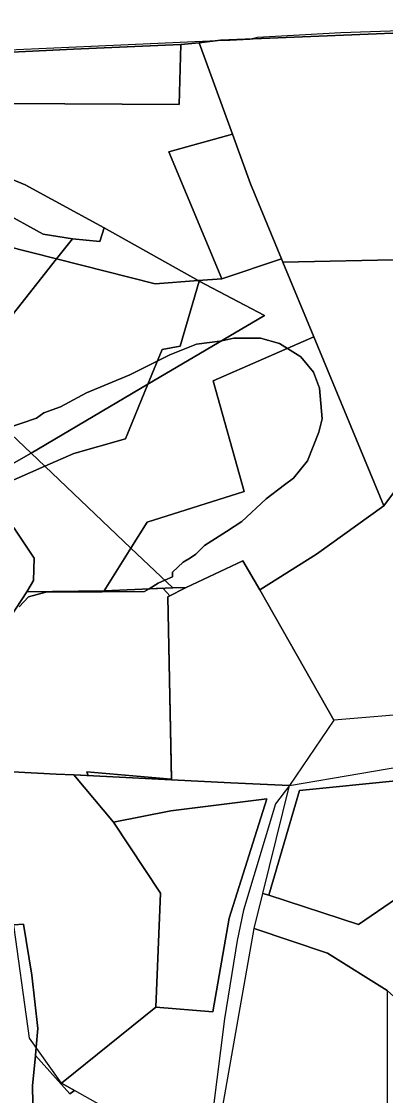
# Model space of a CAD drawing. Extents: x -477304 to -465429, y -1159113 to -1149210.
# Drawn here: x -474445 to -474328.7, y -1151917.1 to -1151574 of the extents above; entities that cross this region are included whole.
import ezdxf

# ---------------------------------------------------------------- set-up
doc = ezdxf.new("R2010")
doc.units = 0
for name, color, linetype in [('BPEJ_s', 7, 'Continuous'), ('orna_s', 7, 'Continuous'), ('PUPFL_s', 7, 'Continuous'), ('trav_porost_s', 7, 'Continuous')]:
    doc.layers.add(name, color=color, linetype=linetype)

msp = doc.modelspace()

# ---------------------------------------------------------------- linework, layer by layer
at = {"layer": 'BPEJ_s'}
for points in [[(-474568.87, -1151614), (-474568.44, -1151591.84), (-474567.8, -1151588), (-474567.17, -1151584.17), (-474565.67, -1151582.89), (-474563.45, -1151583.1), (-474561.2, -1151583.32), (-474544.7, -1151587.07), (-474506.97, -1151586.13), (-474506.86, -1151586.09), (-474491.31, -1151585.66), (-474477.89, -1151584.38), (-474429.87, -1151582.26), (-474382.42, -1151580.16), (-474378.46, -1151579.98), (-474371.99, -1151579.69), (-474371.76, -1151579.63), (-474370.92, -1151579.4), (-474369.64, -1151579.06), (-474356.14, -1151578.3), (-474343.01, -1151577.56), (-474323.99, -1151576.93)], [(-474568.44, -1151591.84), (-474567.8, -1151588), (-474567.17, -1151584.17), (-474565.67, -1151582.89), (-474563.45, -1151583.1), (-474561.2, -1151583.32), (-474544.7, -1151587.07), (-474506.97, -1151586.13), (-474506.86, -1151586.09), (-474491.31, -1151585.66), (-474477.89, -1151584.38), (-474429.87, -1151582.26), (-474382.42, -1151580.16), (-474378.46, -1151579.98), (-474371.99, -1151579.69), (-474371.76, -1151579.63), (-474370.92, -1151579.4), (-474369.64, -1151579.06), (-474356.14, -1151578.3), (-474343.01, -1151577.56), (-474323.99, -1151576.93)], [(-474441.29, -1151919.63), (-474441.45, -1151914.01), (-474440.52, -1151904.23), (-474429.52, -1151916.57), (-474428.05, -1151915.45), (-474432.21, -1151913.11), (-474402.05, -1151888.8), (-474400.52, -1151852.44), (-474415.6, -1151829.78), (-474428.21, -1151814.67), (-474423.64, -1151814.9), (-474424.14, -1151813.7), (-474397.13, -1151816), (-474397.03, -1151815.91), (-474398.24, -1151757.83), (-474397.58, -1151757.49), (-474398.55, -1151756.44), (-474399.81, -1151755.07), (-474404.23, -1151755.26), (-474401.3, -1151753.47), (-474399.15, -1151752.52), (-474396.7, -1151751.44), (-474396.7, -1151749.94), (-474393.29, -1151746.75), (-474391.02, -1151745.31), (-474389.25, -1151744.19), (-474386.48, -1151741.42), (-474379.54, -1151736.96), (-474374.54, -1151733.75), (-474366.87, -1151726.51), (-474360.98, -1151722.05), (-474358.14, -1151719.9), (-474353.66, -1151714.36), (-474350.04, -1151705.2), (-474348.97, -1151700.94), (-474349.83, -1151691.13), (-474351.74, -1151686.02), (-474355.79, -1151681.12), (-474360.06, -1151678.45), (-474362.61, -1151676.86), (-474368.58, -1151675.15), (-474377.1, -1151675.15), (-474380.96, -1151675.99), (-474381.57, -1151676.12), (-474389.03, -1151677.07), (-474397.56, -1151680.48), (-474401.58, -1151682.5), (-474410.34, -1151686.87), (-474424.19, -1151692.63), (-474432.5, -1151697.1), (-474437.83, -1151699.02), (-474440.17, -1151700.72), (-474449.55, -1151703.92)], [(-474449.55, -1151703.92), (-474440.17, -1151700.72), (-474437.83, -1151699.02), (-474432.5, -1151697.1), (-474424.19, -1151692.63), (-474410.34, -1151686.87), (-474401.58, -1151682.5), (-474397.56, -1151680.48), (-474389.03, -1151677.07), (-474381.57, -1151676.12), (-474380.96, -1151675.99), (-474377.1, -1151675.15), (-474368.58, -1151675.15), (-474362.61, -1151676.86), (-474360.06, -1151678.45), (-474355.79, -1151681.12), (-474351.74, -1151686.02), (-474349.83, -1151691.13), (-474348.97, -1151700.94), (-474350.04, -1151705.2), (-474353.66, -1151714.36), (-474358.14, -1151719.9), (-474360.98, -1151722.05), (-474366.87, -1151726.51), (-474374.54, -1151733.75), (-474379.54, -1151736.96), (-474386.48, -1151741.42), (-474389.25, -1151744.19), (-474391.02, -1151745.31), (-474393.29, -1151746.75), (-474396.7, -1151749.94), (-474396.7, -1151751.44), (-474399.15, -1151752.52), (-474401.3, -1151753.47), (-474404.23, -1151755.26), (-474405.65, -1151756.12), (-474419.15, -1151756.21), (-474437.19, -1151756.34), (-474442.73, -1151757.83), (-474445.71, -1151761.02)], [(-474445.71, -1151761.02), (-474442.73, -1151757.83), (-474437.19, -1151756.34), (-474419.15, -1151756.21), (-474405.65, -1151756.12), (-474404.23, -1151755.26), (-474399.81, -1151755.07), (-474398.55, -1151756.44), (-474397.58, -1151757.49), (-474398.24, -1151757.83), (-474397.03, -1151815.91), (-474397.13, -1151816), (-474424.14, -1151813.7), (-474423.64, -1151814.9), (-474428.21, -1151814.67), (-474415.6, -1151829.78), (-474400.52, -1151852.44), (-474402.05, -1151888.8), (-474432.21, -1151913.11), (-474428.05, -1151915.45), (-474429.52, -1151916.57), (-474440.52, -1151904.23), (-474440.29, -1151901.67), (-474439.75, -1151895.69), (-474441.66, -1151878.64), (-474444.3, -1151862.37), (-474447.39, -1151862.52)], [(-474447.39, -1151862.52), (-474444.3, -1151862.37), (-474441.66, -1151878.64), (-474439.75, -1151895.69), (-474440.29, -1151901.67), (-474440.52, -1151904.23), (-474441.45, -1151914.01), (-474441.29, -1151919.63)]]:
    msp.add_lwpolyline(points, dxfattribs=at)
at = {"layer": 'orna_s'}
for points in [[(-474458.69, -1151643.57), (-474451.5, -1151634.53), (-474438.03, -1151641.93), (-474428.66, -1151643.44), (-474433.73, -1151649.86)], [(-474465.25, -1151689.77), (-474482.44, -1151673.45), (-474458.69, -1151643.57), (-474433.73, -1151649.86)]]:
    msp.add_lwpolyline(points, close=True, dxfattribs=at)
at = {"layer": 'PUPFL_s'}
msp.add_lwpolyline([(-474308.04, -1151577.01), (-474381.39, -1151580.03), (-474388.2, -1151580.87), (-474394.06, -1151581.44), (-474428.39, -1151582.88), (-474478.75, -1151585.35), (-474485.79, -1151585.61), (-474546.83, -1151587.12), (-474587.91, -1151577.19), (-474630.56, -1151578.18), (-474650.92, -1151579.86), (-474677.98, -1151584.86), (-474684.98, -1151599.72), (-474690.01, -1151610.4), (-474702.28, -1151572.35)], dxfattribs=at)
for points in [[(-474361.46, -1151650.88), (-474361.89, -1151649.85), (-474371.82, -1151625.86), (-474377.58, -1151610.04), (-474388.2, -1151580.87), (-474381.39, -1151580.03), (-474308.04, -1151577.01), (-474251.55, -1151574.26), (-474177.04, -1151570.52), (-474174.1, -1151619.97), (-474172.27, -1151650.7), (-474179.65, -1151650.57), (-474271.08, -1151650.36), (-474279.82, -1151662.46), (-474288.43, -1151662.27), (-474277.27, -1151642.86), (-474321.28, -1151643.67), (-474321.17, -1151650.02)], [(-474433.84, -1151814.39), (-474469.82, -1151812.56), (-474465.18, -1151807.28), (-474474.23, -1151807.05), (-474488.18, -1151801.26), (-474464.01, -1151783.3), (-474458.96, -1151780.13), (-474443.26, -1151756.18), (-474418.51, -1151755.86), (-474396.61, -1151754.94), (-474392.34, -1151754.77), (-474398.24, -1151757.83), (-474397.02, -1151816.25), (-474428.21, -1151814.67)], [(-474236.25, -1151800.11), (-474246.31, -1151798.48), (-474290.49, -1151810.31), (-474283.07, -1151825.32), (-474286.49, -1151827.66), (-474292.56, -1151813.25), (-474356.23, -1151819.7), (-474365.92, -1151853.07), (-474367.85, -1151852.55), (-474359.32, -1151818.08), (-474292, -1151806.6), (-474238.14, -1151790.11), (-474230.35, -1151788.54), (-474132.43, -1151774.88), (-474095.06, -1151769.8), (-474183.92, -1151835.66), (-474183.41, -1151854.32), (-474171.7, -1151866.73), (-474187.93, -1151860.49), (-474188.04, -1151837.73), (-474199.17, -1151831.78), (-474216.87, -1151834.32), (-474226.96, -1151810.61)], [(-474433.84, -1151814.39), (-474428.21, -1151814.67), (-474415.6, -1151829.78), (-474400.52, -1151852.44), (-474402.05, -1151888.8), (-474432.21, -1151913.11), (-474442.39, -1151898.7), (-474447.8, -1151859.52), (-474448.29, -1151843.96), (-474500.72, -1151845.67), (-474564.91, -1151848.48), (-474585.22, -1151847.38), (-474611.8, -1151856.59), (-474610.64, -1151848.05), (-474606.88, -1151823.61), (-474590.13, -1151825.93), (-474537.55, -1151824.5), (-474497.63, -1151817.12), (-474469.82, -1151812.56)], [(-474286.49, -1151827.66), (-474337.31, -1151862.48), (-474365.92, -1151853.07), (-474356.23, -1151819.7), (-474292.56, -1151813.25)]]:
    msp.add_lwpolyline(points, close=True, dxfattribs=at)
at = {"layer": 'trav_porost_s'}
for points in [[(-474486.01, -1151594.21), (-474485.95, -1151600.05), (-474394.65, -1151600.56), (-474394.06, -1151581.44), (-474388.2, -1151580.87), (-474377.58, -1151610.04), (-474397.92, -1151615.72), (-474381, -1151656.28), (-474388.49, -1151656.81), (-474418.56, -1151639.97), (-474443.75, -1151626.17), (-474499.12, -1151603.35), (-474487.76, -1151596.34)], [(-474485.95, -1151600.05), (-474486.01, -1151594.21), (-474478.75, -1151585.35), (-474428.39, -1151582.88), (-474394.06, -1151581.44), (-474394.65, -1151600.56)], [(-474472.44, -1151628.71), (-474475.67, -1151627.83), (-474474.04, -1151621.99), (-474486.66, -1151618.57), (-474488.35, -1151624.38), (-474495.8, -1151622.36), (-474517.39, -1151624.51), (-474531.11, -1151628.85), (-474535.03, -1151625.51), (-474520.38, -1151616.47), (-474499.12, -1151603.35), (-474443.75, -1151626.17), (-474418.56, -1151639.97), (-474419.94, -1151644.36), (-474428.66, -1151643.44), (-474438.03, -1151641.93), (-474451.5, -1151634.53), (-474457.85, -1151630.97), (-474467.43, -1151629.79)], [(-474361.89, -1151649.85), (-474381, -1151656.28), (-474397.92, -1151615.72), (-474377.58, -1151610.04), (-474371.82, -1151625.86)], [(-474402.3, -1151657.79), (-474433.73, -1151649.86), (-474428.66, -1151643.44), (-474419.94, -1151644.36), (-474418.56, -1151639.97), (-474388.49, -1151656.81)], [(-474321.17, -1151650.02), (-474321.28, -1151643.67), (-474277.27, -1151642.86), (-474288.43, -1151662.27), (-474279.82, -1151662.46), (-474281.44, -1151664.64), (-474329.22, -1151728.76), (-474351.58, -1151674.75), (-474361.46, -1151650.88)], [(-474402.3, -1151657.79), (-474388.49, -1151656.81), (-474388.26, -1151656.94), (-474394.26, -1151677.75), (-474400.07, -1151678.77), (-474404.61, -1151689.93), (-474441.91, -1151711.92), (-474465.25, -1151689.77), (-474433.73, -1151649.86)], [(-474428.28, -1151712.06), (-474411.7, -1151707.37), (-474404.61, -1151689.93), (-474367.4, -1151668), (-474388.26, -1151656.94), (-474388.49, -1151656.81), (-474381, -1151656.28), (-474361.89, -1151649.85), (-474361.46, -1151650.88), (-474351.58, -1151674.75), (-474383.76, -1151688.79), (-474373.86, -1151724.2), (-474404.84, -1151733.91), (-474410.01, -1151742.21), (-474437.5, -1151716.11)], [(-474404.61, -1151689.93), (-474400.07, -1151678.77), (-474394.26, -1151677.75), (-474388.26, -1151656.94), (-474367.4, -1151668)], [(-474242.29, -1151773.83), (-474254.08, -1151781.88), (-474275.13, -1151791.37), (-474345.2, -1151797.22), (-474368.89, -1151755.59), (-474350.76, -1151744.18), (-474329.22, -1151728.76), (-474281.44, -1151664.64), (-474248.51, -1151666.63), (-474221.65, -1151674.45), (-474200.6, -1151681.94), (-474173.4, -1151692.91), (-474174.67, -1151703.86), (-474179.92, -1151710.72), (-474199.21, -1151728.83), (-474229.75, -1151761.15)], [(-474404.84, -1151733.91), (-474373.86, -1151724.2), (-474383.76, -1151688.79), (-474351.58, -1151674.75), (-474329.22, -1151728.76), (-474350.76, -1151744.18), (-474368.89, -1151755.59), (-474374.29, -1151746.33), (-474392.34, -1151754.77), (-474396.61, -1151754.94), (-474410.01, -1151742.21)], [(-474487.44, -1151717.87), (-474465.25, -1151689.77), (-474441.91, -1151711.92), (-474451.84, -1151717.58), (-474471.13, -1151728.59)], [(-474428.28, -1151712.06), (-474437.5, -1151716.11), (-474441.91, -1151711.92), (-474404.61, -1151689.93), (-474411.7, -1151707.37)], [(-474441.91, -1151711.92), (-474437.5, -1151716.11), (-474450.25, -1151721.7), (-474451.84, -1151717.58)], [(-474441.09, -1151752.57), (-474440.88, -1151745.46), (-474447.28, -1151735.82), (-474453.66, -1151730.46), (-474450.25, -1151721.7), (-474437.5, -1151716.11), (-474410.01, -1151742.21), (-474418.51, -1151755.86), (-474443.26, -1151756.18)], [(-474449.6, -1151738.51), (-474447.28, -1151735.82), (-474440.88, -1151745.46), (-474441.09, -1151752.57), (-474443.26, -1151756.18), (-474458.96, -1151780.13), (-474464.01, -1151783.3), (-474506.22, -1151722.18), (-474496, -1151726.07), (-474490.67, -1151730.27), (-474482.6, -1151728.17), (-474472.96, -1151732.16), (-474463.54, -1151730.6), (-474456.17, -1151733.4)], [(-474418.51, -1151755.86), (-474410.01, -1151742.21), (-474396.61, -1151754.94)], [(-474378.06, -1151817.21), (-474397.02, -1151816.25), (-474398.24, -1151757.83), (-474392.34, -1151754.77), (-474374.29, -1151746.33), (-474368.89, -1151755.59), (-474345.2, -1151797.22), (-474359.32, -1151818.08)], [(-474378.66, -1151860.46), (-474383.85, -1151890.35), (-474402.05, -1151888.8), (-474400.52, -1151852.44), (-474415.6, -1151829.78), (-474397.23, -1151826.1), (-474366.61, -1151822.29)], [(-474283.07, -1151825.32), (-474267.71, -1151855.24), (-474295.27, -1151872.15), (-474317.59, -1151893.08), (-474328.2, -1151883.56), (-474347.2, -1151871.64), (-474370.64, -1151863.73), (-474367.85, -1151852.55), (-474365.92, -1151853.07), (-474337.31, -1151862.48), (-474286.49, -1151827.66)], [(-474328.2, -1151938.47), (-474328.5, -1151942.94), (-474327.51, -1152009.77), (-474326.24, -1152013.55), (-474308.42, -1152007.67), (-474307.38, -1152011.07), (-474327.22, -1152027.51), (-474372.55, -1152031), (-474376.7, -1152019.98), (-474380.25, -1152021.2), (-474384.18, -1151937.49), (-474382.68, -1151932.2), (-474380.94, -1151922.3), (-474370.64, -1151863.73), (-474347.2, -1151871.64), (-474328.2, -1151883.56)]]:
    msp.add_lwpolyline(points, close=True, dxfattribs=at)
msp.add_lwpolyline([(-474415.32, -1151922.6), (-474432.21, -1151913.11), (-474402.05, -1151888.8), (-474383.85, -1151890.35), (-474378.66, -1151860.46), (-474366.61, -1151822.29), (-474397.23, -1151826.1), (-474415.6, -1151829.78), (-474428.21, -1151814.67), (-474397.02, -1151816.25), (-474378.06, -1151817.21), (-474359.32, -1151818.08), (-474363.87, -1151823.95), (-474374.08, -1151857.89), (-474376.07, -1151867.6), (-474380.13, -1151892.61), (-474383.82, -1151922.06)], dxfattribs=at)

doc.saveas('drawing.dxf')
